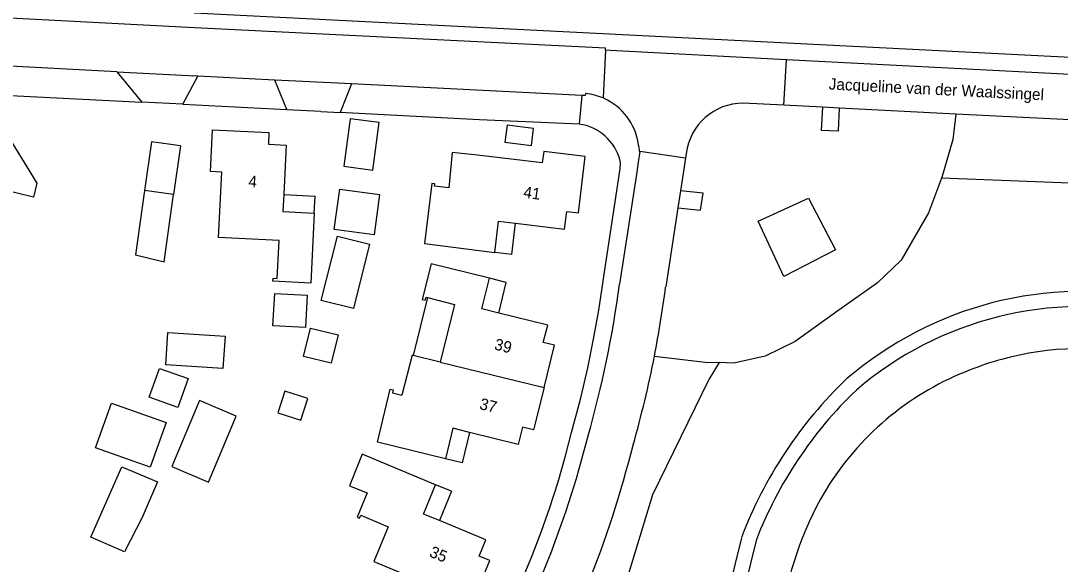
# Model space of a CAD drawing. Extents: x 194485 to 197793, y 468269 to 470822.
# Drawn here: x 196701.1 to 196810, y 469720.2 to 469777.1 of the extents above; entities that cross this region are included whole.
import ezdxf

# ---------------------------------------------------------------- set-up
doc = ezdxf.new("R2010")
doc.units = 0
for name, color, linetype in [('BGT begrenzing kruinlijn', 7, 'Continuous'), ('BGT grensvlak begroeid terreindeel LR', 7, 'Continuous'), ('BGT grensvlak gebouwinstallatie plus 1', 7, 'Continuous'), ('BGT grensvlak onbegroeid terreindeel', 7, 'Continuous'), ('BGT grensvlak overig bouwwerk uitbreiding populatie', 7, 'Continuous'), ('BGT grensvlak pand op maaiveld', 7, 'Continuous'), ('BGT grensvlak pand op maaiveld LR', 7, 'Continuous'), ('BGT grensvlak waterdeel', 7, 'Continuous'), ('BGT grensvlak wegdeel', 7, 'Continuous'), ('BGT lijnelement scheiding walbescherming', 7, 'Continuous'), ('BGT tekst huisnummerreeks', 7, 'Continuous'), ('BGT tekst openbare ruimte label weg', 7, 'Continuous')]:
    doc.layers.add(name, color=color, linetype=linetype)

msp = doc.modelspace()

# ---------------------------------------------------------------- linework, layer by layer
at = {"layer": 'BGT begrenzing kruinlijn'}
for points in [[(196797.54, 469760.65), (196796.2, 469757.01), (196793.33, 469752.05), (196790.85, 469749.69), (196786.45, 469746.57), (196782.21, 469743.53), (196779.09, 469741.99), (196775.79, 469741.26), (196774.27, 469741.33)], [(196835.27, 469758.99), (196827.99, 469759.45), (196797.54, 469760.65)], [(196774.27, 469741.33), (196773.16, 469739.58), (196767.26, 469727.5), (196763.88, 469716.38), (196758.75, 469699.64), (196752.55, 469694.51)]]:
    msp.add_lwpolyline(points, dxfattribs=at)
at = {"layer": 'BGT grensvlak begroeid terreindeel LR'}
for points in [[(196799.05, 469767.35), (196798.72, 469764.67), (196797.65, 469760.95), (196797.54, 469760.65)], [(196767.48, 469742.02), (196772.8, 469741.39), (196774.27, 469741.33)]]:
    msp.add_lwpolyline(points, dxfattribs=at)
at = {"layer": 'BGT grensvlak gebouwinstallatie plus 1'}
for p, q in [((196714.81, 469764.45), (196714.07, 469759.34)), ((196717.84, 469764.01), (196714.81, 469764.45)), ((196717.84, 469764.01), (196717.1, 469758.91)), ((196728.65, 469758.93), (196731.94, 469758.76)), ((196731.85, 469756.96), (196731.94, 469758.76)), ((196752.54, 469752.65), (196752.93, 469755.92)), ((196752.54, 469752.65), (196750.76, 469752.86)), ((196751.96, 469749.73), (196750.21, 469750.16)), ((196751.17, 469746.52), (196751.96, 469749.73)), ((196743.72, 469748.13), (196742.22, 469742.09)), ((196748.11, 469734.03), (196747.34, 469730.83)), ((196747.34, 469730.83), (196745.59, 469731.25)), ((196746.21, 469727.88), (196744.54, 469728.55)), ((196746.21, 469727.88), (196744.97, 469724.8))]:
    msp.add_line(p, q, dxfattribs=at)
for points in [[(196735.6, 469766.85), (196734.95, 469761.88), (196738, 469761.48), (196738.64, 469766.46), (196735.6, 469766.85)], [(196716.51, 469744.48), (196722.51, 469744.09), (196722.29, 469740.7), (196716.29, 469741.09), (196716.51, 469744.48)], [(196717.58, 469736.64), (196714.57, 469737.71), (196715.63, 469740.73), (196718.65, 469739.66), (196717.58, 469736.64)], [(196719.84, 469737.35), (196716.94, 469730.45), (196720.78, 469728.83), (196723.69, 469735.73), (196719.84, 469737.35)], [(196715.42, 469728.87), (196713.94, 469725.37), (196713.86, 469725.18), (196711.97, 469721.53), (196708.46, 469723.07), (196711.69, 469730.44), (196715.42, 469728.87)]]:
    msp.add_lwpolyline(points, dxfattribs=at)
at = {"layer": 'BGT grensvlak onbegroeid terreindeel'}
for p, q in [((196685.51, 469770.01), (196713.81, 469768.59)), ((196718.07, 469768.37), (196728.97, 469767.83))]:
    msp.add_line(p, q, dxfattribs=at)
for points in [[(196759.59, 469766.29), (196749.15, 469766.75), (196735.18, 469767.46), (196734.57, 469767.49)], [(196781.03, 469750.34), (196778.36, 469756.12), (196783.61, 469758.55), (196786.43, 469753.12), (196781.03, 469750.34)]]:
    msp.add_lwpolyline(points, dxfattribs=at)
at = {"layer": 'BGT grensvlak overig bouwwerk uitbreiding populatie'}
for points in [[(196754.6, 469764.06), (196754.82, 469765.85), (196752.04, 469766.19), (196751.82, 469764.4), (196754.6, 469764.06)], [(196727.71, 469748.57), (196731.11, 469748.39), (196730.92, 469744.99), (196727.53, 469745.17), (196727.71, 469748.57)], [(196734.37, 469744.23), (196733.64, 469741.27), (196730.74, 469741.98), (196731.47, 469744.94), (196734.37, 469744.23)], [(196728.04, 469736.06), (196730.44, 469735.29), (196731.17, 469737.57), (196728.77, 469738.34), (196728.04, 469736.06)]]:
    msp.add_lwpolyline(points, dxfattribs=at)
at = {"layer": 'BGT grensvlak pand op maaiveld'}
for p, q in [((196714.07, 469759.34), (196713.13, 469752.61)), ((196717.1, 469758.91), (196714.07, 469759.34)), ((196728.65, 469758.93), (196728.55, 469757.13)), ((196728.55, 469757.13), (196731.85, 469756.96)), ((196745.05, 469741.39), (196742.22, 469742.09)), ((196743.3, 469725.48), (196744.54, 469728.55)), ((196744.97, 469724.8), (196743.3, 469725.48))]:
    msp.add_line(p, q, dxfattribs=at)
for points in [[(196689.04, 469758.39), (196689.85, 469761.74), (196688.96, 469761.95), (196689.67, 469764.85), (196693.26, 469764), (196693.18, 469763.71), (196696.21, 469762.99), (196696.88, 469763.4), (196696.37, 469764.26), (196699.19, 469765.97), (196702.81, 469760.1), (196702.46, 469758.63), (196699.58, 469759.34), (196698.78, 469756.03)], [(196731.85, 469756.96), (196731.49, 469749.63), (196727.53, 469749.85), (196727.55, 469750.16), (196727.95, 469750.14), (196728.17, 469754.11), (196721.82, 469754.44), (196722.17, 469761.25), (196720.97, 469761.32), (196721.19, 469765.69), (196727.11, 469765.4), (196727.05, 469764.2), (196728.92, 469764.09), (196728.65, 469758.93)], [(196748.96, 469763.05), (196746.31, 469763.31), (196745.93, 469759.64)], [(196752.93, 469755.92), (196758.06, 469755.28), (196758.32, 469757.16), (196759.52, 469757), (196760.23, 469762.89), (196755.88, 469763.42), (196755.73, 469762.23), (196748.96, 469763.05)], [(196734.52, 469759.47), (196738.68, 469758.91), (196738.11, 469754.71), (196733.95, 469755.27), (196734.52, 469759.47)], [(196745.93, 469759.64), (196744.46, 469759.81), (196744.49, 469760.05), (196744.17, 469760.09), (196743.41, 469753.8), (196750.76, 469752.86)], [(196713.13, 469752.61), (196716.13, 469751.89), (196717.1, 469758.91)], [(196750.76, 469752.86), (196751.15, 469756.14), (196752.93, 469755.92)], [(196737.64, 469753.73), (196735.95, 469746.98), (196732.58, 469747.82), (196734.27, 469754.57), (196737.64, 469753.73)], [(196750.21, 469750.16), (196744.1, 469751.67), (196743.17, 469747.93), (196743.48, 469747.86), (196743.56, 469748.17), (196743.72, 469748.13)], [(196751.17, 469746.52), (196749.42, 469746.96), (196750.21, 469750.16)], [(196743.72, 469748.13), (196746.55, 469747.43), (196745.05, 469741.39)], [(196755.92, 469738.72), (196757.01, 469743.15), (196755.84, 469743.42), (196756.3, 469745.24), (196751.17, 469746.52)], [(196742.22, 469742.09), (196742.09, 469742.12), (196741.01, 469737.93)], [(196745.59, 469731.25), (196738.46, 469733.01), (196739.8, 469738.55), (196740.11, 469738.48), (196740.04, 469738.17), (196741.01, 469737.93)], [(196755.92, 469738.72), (196754.83, 469734.29), (196753.66, 469734.58), (196753.2, 469732.77), (196748.11, 469734.03)], [(196710.6, 469737.08), (196716.33, 469735.05), (196714.68, 469730.39), (196708.95, 469732.42), (196710.6, 469737.08)], [(196748.11, 469734.03), (196746.36, 469734.46), (196745.59, 469731.25)], [(196744.54, 469728.55), (196736.87, 469731.74), (196735.53, 469728.44), (196737.38, 469727.7), (196736.33, 469725.16), (196736.59, 469725.04), (196736.72, 469725.35), (196739.58, 469724.14), (196738.08, 469720.51), (196744.39, 469717.91), (196743.93, 469716.8), (196747.98, 469715.13), (196750.23, 469720.61), (196749.11, 469721.06), (196749.83, 469722.8), (196744.97, 469724.8)]]:
    msp.add_lwpolyline(points, dxfattribs=at)
at = {"layer": 'BGT grensvlak pand op maaiveld LR'}
msp.add_line((196745.05, 469741.39), (196755.92, 469738.72), dxfattribs=at)
at = {"layer": 'BGT grensvlak waterdeel'}
msp.add_arc((196812.25, 469711.13), 31.67, 77.1834, 105.4266, dxfattribs=at)
at = {"layer": 'BGT grensvlak wegdeel'}
for p, q in [((196719.3, 469776.38), (196688.6, 469777.97)), ((196719.29, 469777.93), (196828.71, 469772.39)), ((196762.35, 469774.03), (196762.1, 469769.04)), ((196762.86, 469774.01), (196762.35, 469774.03)), ((196781.31, 469773.03), (196762.86, 469774.01)), ((196711.19, 469771.77), (196688.3, 469772.99)), ((196781.04, 469768.26), (196781.31, 469773.03)), ((196711.19, 469771.77), (196713.81, 469768.59)), ((196718.07, 469768.37), (196719.66, 469771.32)), ((196719.66, 469771.32), (196719.07, 469771.35)), ((196727.71, 469770.89), (196719.66, 469771.32)), ((196728.97, 469767.83), (196727.71, 469770.89)), ((196735.76, 469770.5), (196727.71, 469770.89)), ((196735.76, 469770.5), (196734.57, 469767.49)), ((196759.88, 469769.3), (196735.76, 469770.5)), ((196759.88, 469769.3), (196759.59, 469766.29)), ((196762.58, 469768.8), (196762.1, 469769.04)), ((196718.07, 469768.37), (196713.81, 469768.59)), ((196781.04, 469768.26), (196776.77, 469768.5)), ((196785.07, 469768.05), (196781.04, 469768.26)), ((196786.87, 469767.96), (196785.07, 469768.05)), ((196799.05, 469767.35), (196786.87, 469767.96)), ((196732.53, 469767.6), (196734.57, 469767.49)), ((196828.43, 469765.86), (196799.05, 469767.35)), ((196765.95, 469763.44), (196765.78, 469762.31)), ((196770.72, 469762.73), (196765.95, 469763.44)), ((196770.72, 469762.73), (196770.2, 469759.32)), ((196770.81, 469763.22), (196770.72, 469762.73)), ((196770.2, 469759.32), (196769.93, 469757.54)), ((196769.93, 469757.54), (196768.66, 469749.25)), ((196776.59, 469723.01), (196774.79, 469715.59)), ((196778.13, 469722.71), (196776.29, 469715.31))]:
    msp.add_line(p, q, dxfattribs=at)
for points in [[(196762.35, 469774.03), (196762.36, 469774.24), (196719.3, 469776.38)], [(196828.63, 469770.56), (196781.32, 469773.03), (196781.31, 469773.03)], [(196711.19, 469771.77), (196718.71, 469771.37), (196719.07, 469771.35)], [(196760.27, 469769.5), (196760.24, 469769.29), (196759.88, 469769.3)], [(196732.53, 469767.6), (196728.99, 469767.77), (196728.97, 469767.83)], [(196785.07, 469768.05), (196784.95, 469765.67), (196786.75, 469765.58), (196786.87, 469767.96)], [(196765.85, 469763.95), (196765.89, 469763.45), (196765.95, 469763.44)], [(196753.55, 469718.44), (196754.64, 469721.05), (196755.65, 469723.7), (196756.51, 469726.16), (196757.38, 469728.86), (196758.17, 469731.59), (196758.81, 469734.01), (196759.6, 469736.97), (196759.8, 469737.79), (196760.49, 469740.78), (196761.11, 469743.78), (196761.65, 469746.81), (196762.1, 469749.84), (196762.11, 469749.88), (196763.9, 469761.61), (196763.91, 469762.2), (196763.9, 469762.44)], [(196765.78, 469762.31), (196765.63, 469761.25), (196763.83, 469749.53)], [(196769.93, 469757.54), (196772.32, 469757.28), (196772.59, 469759.06), (196770.2, 469759.32)]]:
    msp.add_lwpolyline(points, dxfattribs=at)
for centre, radius, start, end in [((196759.25, 469761.47), 8.09, 69.4087, 82.7408), ((196759.56, 469763.24), 6.32, 6.4623, 61.5106), ((196776.79, 469762.47), 6.02, 90.2005, 172.923), ((196758.9, 469761.19), 5.15, 14.0827, 82.3058), ((196650.72, 469764.76), 114.13, 344.1869, 352.3293), ((196655.55, 469763.97), 114.06, 348.9028, 352.5816), ((196812.39, 469710.75), 38.05, 78.1619, 130.6359), ((196812.3, 469710.83), 36.38, 77.5218, 130.5781), ((196655.09, 469764.09), 114.54, 344.0983, 348.8912), ((196818.71, 469707.05), 45.04, 133.6693, 159.2438), ((196818.47, 469707.18), 43.23, 133.6472, 158.9509), ((196659.2, 469759.06), 104.46, 329.7534, 345.9271), ((196657.73, 469759.58), 110.82, 330.0055, 345.9635)]:
    msp.add_arc(centre, radius, start, end, dxfattribs=at)
at = {"layer": 'BGT lijnelement scheiding walbescherming'}
for centre, radius, start, end in [((196812.28, 469711.05), 31.76, 105.4394, 111.682), ((196811.53, 469711.98), 30.63, 111.0261, 147.2016), ((196815.18, 469710.24), 34.64, 148.0519, 171.5241)]:
    msp.add_arc(centre, radius, start, end, dxfattribs=at)

# ---------------------------------------------------------------- texts
at = {"layer": 'BGT tekst huisnummerreeks'}
for s, rotation, p in [('4', 356.6, (196724.93, 469759.72)), ('41', 352.2, (196753.7, 469758.61)), ('39', 346, (196750.63, 469742.72)), ('37', 346, (196749.08, 469736.49)), ('35', 337.5, (196743.82, 469721.07))]:
    msp.add_text(s, height=1.2, rotation=rotation, dxfattribs=at).set_placement(p)
at = {"layer": 'BGT tekst openbare ruimte label weg'}
msp.add_text('Jacqueline van der Waalssingel', height=1.2, rotation=357.1, dxfattribs=at).set_placement((196785.71, 469769.92))

doc.saveas('drawing.dxf')
